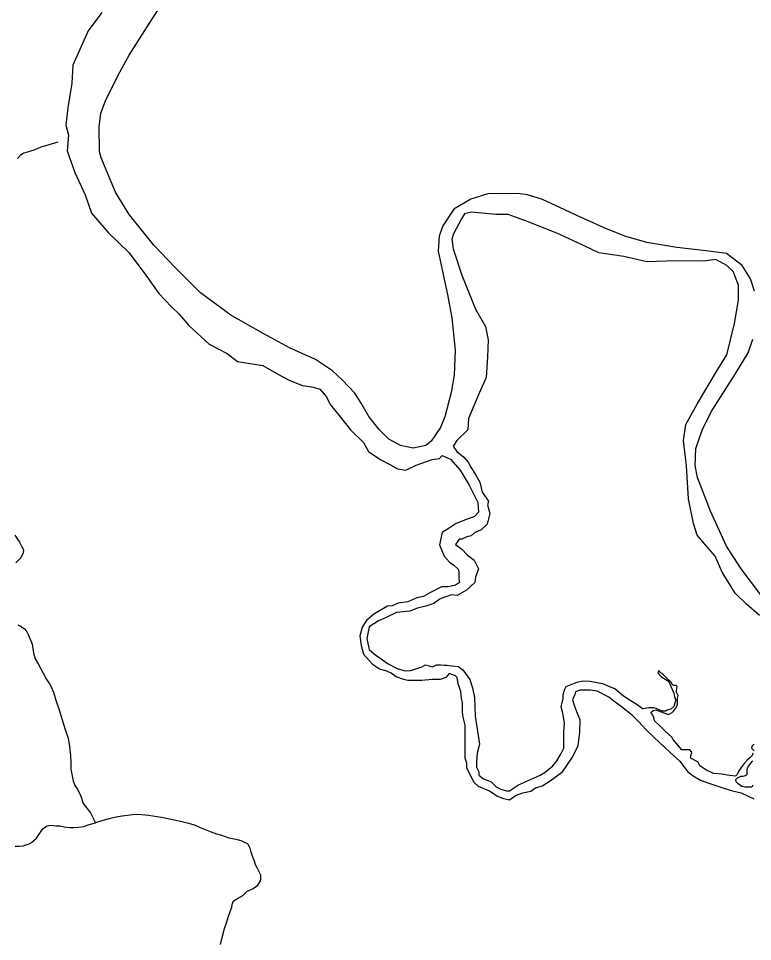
# Model space of a CAD drawing. Extents: x 2290055 to 2389491, y 66597 to 237875.
# Drawn here: x 2312481 to 2320079, y 220205 to 229761 of the extents above; entities that cross this region are included whole.
import ezdxf

# ---------------------------------------------------------------- set-up
doc = ezdxf.new("R2010")
doc.units = 0
for name, color, linetype in [('Exist Boundary Political CountyLine', 7, 'Continuous'), ('Exist Hydrographic River Shore', 7, 'Continuous'), ('Exist Road Non-System Type 51', 7, 'Continuous')]:
    doc.layers.add(name, color=color, linetype=linetype)

msp = doc.modelspace()

# ---------------------------------------------------------------- linework, layer by layer
at = {"layer": 'Exist Boundary Political CountyLine'}
for points in [[(2320099.9, 226937.9), (2320059, 227064.9), (2319970.1, 227203.2), (2319810.9, 227327.4), (2319600.3, 227356.4), (2319295.4, 227391.3), (2318986.2, 227442.3), (2318756.9, 227507.7), (2318542.6, 227594), (2318259.7, 227721.6), (2318134.5, 227780.6), (2317906, 227887.4), (2317748.8, 227935.8), (2317648.4, 227949.4), (2317340.6, 227946.4), (2317161.9, 227890.1), (2316986.2, 227786.1), (2316874.2, 227613.4), (2316834.6, 227506.6), (2316824.2, 227350.4), (2316866.7, 227157.2), (2316922.5, 226904.5), (2316966.2, 226661.4), (2316999.8, 226328.2), (2316991.9, 226068), (2316960, 225889.3), (2316893.8, 225635.6), (2316850.4, 225524.7), (2316751.7, 225384.3), (2316696.7, 225339.1), (2316567.3, 225312), (2316434.6, 225338.9), (2316313.1, 225404.1), (2316212.9, 225504), (2316107.7, 225641.5), (2316026.6, 225777.7), (2315962.1, 225880.2), (2315835.1, 226017.2), (2315732.8, 226112.9), (2315554.1, 226230.9), (2315287.3, 226352.5), (2315020, 226494.4), (2314679.5, 226690.6), (2314366.1, 226919.4), (2314100, 227185.3), (2313882.7, 227412.4), (2313626.7, 227729.9), (2313484.2, 227963.2), (2313335.8, 228317.8), (2313320.4, 228383.8), (2313314.5, 228639.4), (2313333.3, 228779.8), (2313380.2, 228908.9), (2313511.2, 229175.3), (2313628, 229382.7), (2313836.4, 229712.6), (2313934.5, 229861.6)], [(2320166.4, 223793), (2319960.1, 224064.3), (2319808.8, 224298.8), (2319642.4, 224659.1), (2319510.4, 225007.9), (2319485.6, 225133.4), (2319491.4, 225309.7), (2319559.1, 225499.2), (2319650.7, 225687.3), (2319897.7, 226077.2), (2320033.2, 226299.3), (2320082.2, 226441.4)]]:
    msp.add_lwpolyline(points, dxfattribs=at)
at = {"layer": 'Exist Hydrographic River Shore'}
for points in [[(2313343, 229824.4), (2313203.9, 229631.8), (2313045, 229277.9), (2313031.7, 229091.6), (2312992, 228837), (2312972.1, 228656.9), (2312998.6, 228551.3), (2312985.4, 228389.9), (2313064.8, 228166.3), (2313170.8, 227936.6), (2313237, 227744.1), (2313409.2, 227545.3), (2313627.7, 227334.2), (2313799.9, 227104.4), (2313932.4, 226911.9), (2314064.8, 226775.3), (2314144.3, 226700.8), (2314243.6, 226582.8), (2314455.5, 226390.3), (2314641, 226290.9), (2314746.9, 226210.2), (2315011.8, 226166.7), (2315170.8, 226073.6), (2315290, 226011.5), (2315422.4, 225961.8), (2315535, 225943.2), (2315601.2, 225924.6), (2315667.4, 225843.8), (2315707.2, 225763.1), (2315799.9, 225651.3), (2315919.1, 225502.3), (2316051.5, 225371.9), (2316104.5, 225278.7), (2316230.3, 225191.8), (2316323.1, 225142.1), (2316402.5, 225098.7), (2316490.3, 225086.2), (2316596.2, 225135.9), (2316761.8, 225194.9), (2316839.6, 225204.2)], [(2319468.7, 224533.6), (2319415.7, 224788.2), (2319395.9, 225129.7), (2319362.7, 225390.5), (2319389.2, 225558.2), (2319508.4, 225775.5), (2319707.1, 226104.6), (2319813.1, 226278.5), (2319892.5, 226601.4), (2319932.3, 226843.6), (2319932.3, 226998.9), (2319879.3, 227141.7), (2319813.1, 227203.8), (2319700.5, 227265.9), (2319574.7, 227247.3), (2319289.9, 227253.5), (2318985.3, 227241.1), (2318746.9, 227296.9), (2318488.6, 227334.2), (2318270, 227439.8), (2318051.5, 227539.1), (2317740.3, 227663.3), (2317548.2, 227731.6), (2317422.4, 227731.6), (2317170.7, 227756.5), (2317097.9, 227737.8), (2317064.8, 227688.2), (2316985.3, 227532.9), (2316965.4, 227477), (2316978.7, 227377.7), (2317071.4, 227104.4), (2317210.5, 226750.5), (2317316.4, 226570.4), (2317342.9, 226433.8), (2317336.3, 226253.7), (2317323, 226042.6), (2317250.2, 225881.1), (2317137.6, 225620.3), (2317131, 225502.3), (2317018.4, 225390.5), (2316978.7, 225334.6)], [(2316978.7, 225334.6), (2317016.8, 225278.7), (2317089.6, 225219.7), (2317136, 225167), (2317162.5, 225114.2), (2317215.4, 225033.5), (2317255.2, 224962), (2317268.4, 224903), (2317281.7, 224856.5), (2317344.6, 224763.3), (2317334.6, 224726.1), (2317347.9, 224673.3), (2317361.1, 224636), (2317331.3, 224524.2), (2317271.7, 224468.4), (2317202.2, 224434.2), (2317165.8, 224403.2), (2317122.7, 224393.8), (2317069.7, 224369), (2317043.2, 224369), (2317003.5, 224316.2), (2317069.7, 224266.5), (2317126, 224207.5), (2317198.9, 224151.7), (2317241.9, 224061.6), (2317212.1, 223977.8), (2317205.5, 223921.9), (2317119.4, 223841.2), (2317020.1, 223788.4), (2316963.8, 223794.6), (2316844.6, 223751.1), (2316778.4, 223704.5), (2316698.9, 223676.6), (2316609.5, 223654.9), (2316530, 223623.8), (2316394.3, 223611.4), (2316288.3, 223558.6), (2316208.8, 223524.5), (2316109.5, 223462.4), (2316086.3, 223341.3), (2316109.5, 223229.5), (2316165.8, 223179.8), (2316308.2, 223080.5), (2316400.9, 223030.8)], [(2316839.6, 225204.2), (2316867.8, 225235.3), (2316953.8, 225198), (2317053.2, 225086.2), (2317145.9, 224931), (2317235.3, 224750.9), (2317241.9, 224651.5), (2317202.2, 224605), (2317106.2, 224570.8), (2317010.1, 224533.6), (2316937.3, 224483.9), (2316867.8, 224440.4), (2316838, 224310), (2316887.6, 224195.1), (2316940.6, 224133), (2316987, 224102), (2317033.3, 224058.5), (2317039.9, 224033.7), (2317039.9, 223962.3), (2317046.6, 223921.9), (2317003.5, 223893.9), (2316927.4, 223878.4), (2316861.1, 223878.4), (2316745.2, 223819.4), (2316672.4, 223776), (2316602.9, 223763.5), (2316510.1, 223723.2), (2316410.8, 223707.6), (2316347.9, 223679.7), (2316301.5, 223676.6), (2316159.2, 223592.8), (2316083, 223527.6), (2316036.6, 223459.3), (2316013.5, 223369.2), (2316026.7, 223269.9), (2316053.2, 223179.8), (2316145.9, 223077.3), (2316218.8, 223027.7), (2316275, 223009)], [(2320149.2, 223580.3), (2320016.7, 223698.3), (2319897.5, 223810.1), (2319765.1, 224027.4), (2319692.2, 224195.1), (2319586.3, 224319.3), (2319506.8, 224412.5), (2319468.7, 224533.6)], [(2316400.9, 223030.8), (2316482, 223005.9), (2316541.6, 223012.1), (2316574.7, 223021.5), (2316654.2, 223049.4), (2316693.9, 223068), (2316766.8, 223049.4), (2316806.5, 223068), (2316852.9, 223068), (2316886, 223064.9), (2316919.1, 223064.9), (2316962.1, 223058.7), (2317035, 223052.5), (2317081.3, 223018.4), (2317154.2, 222919), (2317180.7, 222832.1), (2317200.5, 222732.7), (2317207.2, 222537.1), (2317253.5, 222248.3), (2317227, 222155.2), (2317220.4, 222065.1), (2317220.4, 222009.2), (2317246.9, 221962.7), (2317246.9, 221928.5), (2317293.2, 221888.2), (2317339.6, 221872.6), (2317372.7, 221857.1), (2317425.7, 221807.4), (2317472.1, 221782.6), (2317531.7, 221764), (2317564.8, 221764), (2317604.5, 221791.9), (2317657.5, 221826.1), (2317813.1, 221897.5), (2317879.3, 221928.5), (2317932.3, 221956.5), (2318011.8, 222024.8), (2318051.5, 222074.5), (2318097.9, 222152.1), (2318124.4, 222204.9), (2318124.4, 222304.2), (2318124.4, 222369.4), (2318131, 222468.8), (2318114.4, 222568.1), (2318097.9, 222633.3), (2318117.7, 222720.3), (2318117.7, 222760.6), (2318137.6, 222816.5), (2318150.9, 222844.5), (2318236.9, 222878.6), (2318263.4, 222891), (2318323, 222903.5), (2318399.2, 222900.4), (2318525, 222875.5), (2318597.9, 222844.5), (2318657.5, 222819.6), (2318743.6, 222748.2), (2318813.1, 222704.8), (2318872.7, 222664.4), (2318945.5, 222614.7)], [(2319061.4, 222316.6), (2318975.3, 222400.5), (2318902.5, 222478.1), (2318836.3, 222546.4), (2318723.7, 222633.3), (2318644.2, 222692.3), (2318591.2, 222735.8), (2318472, 222797.9), (2318399.2, 222807.2), (2318342.9, 222807.2), (2318289.9, 222807.2), (2318246.9, 222788.6), (2318240.3, 222763.7), (2318213.8, 222707.9), (2318236.9, 222642.7), (2318263.4, 222568.1), (2318289.9, 222502.9), (2318286.6, 222372.5), (2318270.1, 222229.7), (2318220.4, 222124.1), (2318101.2, 221950.3), (2317985.3, 221863.3), (2317909.1, 221816.7), (2317833, 221791.9), (2317783.3, 221757.7), (2317697.2, 221742.2), (2317631, 221717.4), (2317564.8, 221667.7), (2317505.2, 221683.2), (2317432.3, 221708.1), (2317356.2, 221760.9), (2317243.6, 221810.5), (2317193.9, 221854), (2317157.5, 221934.7), (2317121.1, 221999.9), (2317121.1, 222049.6), (2317104.5, 222102.4), (2317104.5, 222164.5), (2317104.5, 222223.5), (2317104.5, 222276.3), (2317104.5, 222332.2), (2317104.5, 222394.3), (2317104.5, 222443.9), (2317084.6, 222527.8), (2317078, 222583.7), (2317078, 222642.7), (2317078, 222679.9), (2317068.1, 222720.3), (2317058.1, 222791.7), (2317041.6, 222844.5), (2317031.7, 222872.4), (2317021.7, 222937.6), (2317005.2, 222956.3), (2316938.9, 222981.1), (2316905.8, 222937.6), (2316846.2, 222915.9), (2316763.5, 222915.9), (2316657.5, 222906.6), (2316584.6, 222906.6), (2316511.8, 222906.6), (2316468.8, 222919), (2316389.3, 222943.8), (2316339.6, 222984.2), (2316275, 223009)], [(2319301.5, 222661.3), (2319301.5, 222692.3), (2319301.5, 222723.4), (2319308.1, 222751.3), (2319291.6, 222785.5), (2319291.6, 222804.1), (2319298.2, 222844.5), (2319288.3, 222856.9), (2319261.8, 222856.9), (2319251.8, 222863.1), (2319235.3, 222891), (2319192.2, 222931.4), (2319155.8, 222965.6), (2319135.9, 222978), (2319119.4, 222996.6), (2319109.5, 223012.1), (2319099.5, 222987.3), (2319132.6, 222946.9), (2319145.9, 222937.6), (2319198.9, 222906.6), (2319218.7, 222881.7), (2319232, 222844.5), (2319245.2, 222825.8), (2319265.1, 222776.2), (2319271.7, 222742), (2319284.9, 222701.6), (2319278.3, 222686.1), (2319265.1, 222636.4), (2319232, 222611.6), (2319195.5, 222599.2), (2319179, 222589.9), (2319142.6, 222589.9), (2319079.7, 222617.8), (2319053.2, 222624), (2319006.8, 222624), (2318945.5, 222614.7)], [(2320083, 222155.2), (2320076.3, 222130.3), (2320049.8, 222105.5), (2320023.3, 222083.8), (2319993.5, 222046.5), (2319960.4, 222006.1), (2319933.9, 221965.8), (2319920.7, 221934.7), (2319904.1, 221916.1), (2319814.7, 221925.4), (2319761.8, 221937.8), (2319675.7, 221944), (2319602.8, 221978.2), (2319533.3, 222024.8), (2319516.7, 222062), (2319453.8, 222096.2), (2319443.9, 222096.2), (2319437.3, 222111.7), (2319443.9, 222136.5), (2319450.5, 222164.5), (2319430.6, 222189.3), (2319390.9, 222189.3), (2319347.9, 222189.3), (2319258.5, 222294.9), (2319241.9, 222319.7), (2319172.4, 222384.9), (2319122.7, 222434.6), (2319063.1, 222490.5), (2319056.5, 222524.7), (2319046.5, 222549.5), (2319026.7, 222574.3), (2319049.9, 222596.1), (2319083, 222602.3), (2319122.7, 222586.8), (2319208.8, 222555.7), (2319248.5, 222577.4), (2319261.8, 222589.9), (2319281.6, 222617.8), (2319294.9, 222642.7)], [(2319294.9, 222642.7), (2319301.5, 222661.3)], [(2319061.4, 222316.6), (2319225.3, 222161.4), (2319324.7, 222071.3), (2319404.1, 221965.8), (2319463.8, 221919.2), (2319539.9, 221875.7), (2319606.1, 221850.9), (2319791.6, 221788.8), (2319871, 221764), (2319960.4, 221745.3), (2320026.7, 221714.3), (2320092.9, 221683.2)], [(2320096.2, 222245.2), (2320076.3, 222229.7), (2320069.7, 222204.9), (2320096.2, 222180)], [(2320083, 221823), (2320073, 221804.3), (2320036.6, 221804.3), (2320000.2, 221804.3), (2319967.1, 221810.5), (2319930.6, 221838.5), (2319910.8, 221857.1), (2319907.5, 221881.9), (2319927.3, 221903.7), (2319960.4, 221916.1), (2319980.3, 221916.1), (2320006.8, 221922.3), (2320023.3, 221937.8), (2320023.3, 221962.7), (2320023.3, 221984.4), (2320030, 222009.2), (2320049.8, 222037.2), (2320076.3, 222068.2), (2320083, 222074.4)]]:
    msp.add_lwpolyline(points, dxfattribs=at)
at = {"layer": 'Exist Road Non-System Type 51'}
for points in [[(2312887.2, 228480.9), (2312784.3, 228450.8), (2312711.2, 228427.9), (2312650.2, 228401.4), (2312585, 228380.8), (2312535.6, 228366.9), (2312500.4, 228345.5), (2312469.7, 228312.3)], [(2312442.4, 224410), (2312491.3, 224337.9), (2312517.1, 224290.9), (2312534.4, 224259.6), (2312529.6, 224227.4), (2312503.7, 224176.3), (2312453.7, 224124.3)], [(2312475.1, 223485), (2312507.8, 223466.3), (2312545, 223437.8), (2312566, 223412.6), (2312585.4, 223377.3), (2312623.1, 223284.8), (2312636.8, 223191.3)], [(2312623.1, 223284.8), (2312636.8, 223191.3)], [(2312636.8, 223191.3), (2312655.2, 223130), (2312683.2, 223079.1), (2312732.7, 222991.1), (2312771.7, 222916.6), (2312801.4, 222873.8), (2312820.7, 222840.5), (2312844.9, 222787.4), (2312868.2, 222702.3), (2312902.2, 222603.7), (2312934.3, 222498.9), (2312964.3, 222400.1), (2312993.9, 222309.2), (2313009.3, 222223.8), (2313020.9, 222132.2), (2313024, 222054.3), (2313022.5, 221990.2), (2313035.4, 221918.7), (2313047.3, 221869.2), (2313065.3, 221819.9), (2313090.8, 221782.9), (2313127.7, 221710.3), (2313150.7, 221635.2), (2313226.5, 221538.2), (2313278.7, 221434.2)], [(2314584.4, 221304), (2314533.8, 221317.9), (2314468.8, 221341.4), (2314363.2, 221381.2), (2314314.2, 221405.3), (2314259.5, 221423.1), (2314213.1, 221433.3), (2314158.4, 221449.1), (2314045.5, 221472.6), (2313962.8, 221487.4), (2313828, 221508), (2313757.7, 221515.2), (2313703.5, 221519.1), (2313659.6, 221515.4), (2313554.1, 221501.2), (2313492.5, 221490.7), (2313419.2, 221473.8), (2313353.7, 221459.2), (2313278.7, 221434.2)], [(2312445.9, 221193.1), (2312491.9, 221193), (2312529.8, 221196.5), (2312559.4, 221205.7), (2312591, 221216.9), (2312616.5, 221229.9), (2312668.7, 221276), (2312708.3, 221337.6), (2312732.9, 221372.6), (2312769.9, 221398.1), (2312793.6, 221405), (2312827.5, 221408.3), (2312867.8, 221401.9), (2312909.8, 221401.6), (2312954.2, 221393.4), (2313010.6, 221383.6), (2313054.5, 221385.3), (2313100.5, 221387.2), (2313152.2, 221395.2), (2313211.4, 221415.6), (2313278.7, 221434.2)], [(2314573.1, 220175.2), (2314588.3, 220245.8), (2314614.6, 220340.9), (2314630.6, 220389.5), (2314655.5, 220468.5), (2314673.6, 220517.2), (2314687.9, 220559.8), (2314696.3, 220600.2), (2314709.3, 220624.7), (2314732.6, 220643.6), (2314777.7, 220667.4), (2314808.9, 220688.7), (2314845.5, 220722.1), (2314910.3, 220754.7), (2314959, 220786.6), (2314985.3, 220831.7), (2314988.4, 220853.8), (2314988.9, 220891.9), (2314982.3, 220905.6), (2314969.2, 220933.1), (2314949.8, 220968.3), (2314934.7, 220997.7), (2314923.2, 221035.3), (2314905.5, 221076.6), (2314889.4, 221130), (2314879.8, 221169.6), (2314866.8, 221195.1), (2314854, 221214.6), (2314827.6, 221225.6), (2314796.9, 221242.4), (2314770.6, 221249.3), (2314762.5, 221253), (2314714, 221265.1), (2314661.6, 221275), (2314584.4, 221304)], [(2314661.6, 221275), (2314584.4, 221304)]]:
    msp.add_lwpolyline(points, dxfattribs=at)

doc.saveas('drawing.dxf')
